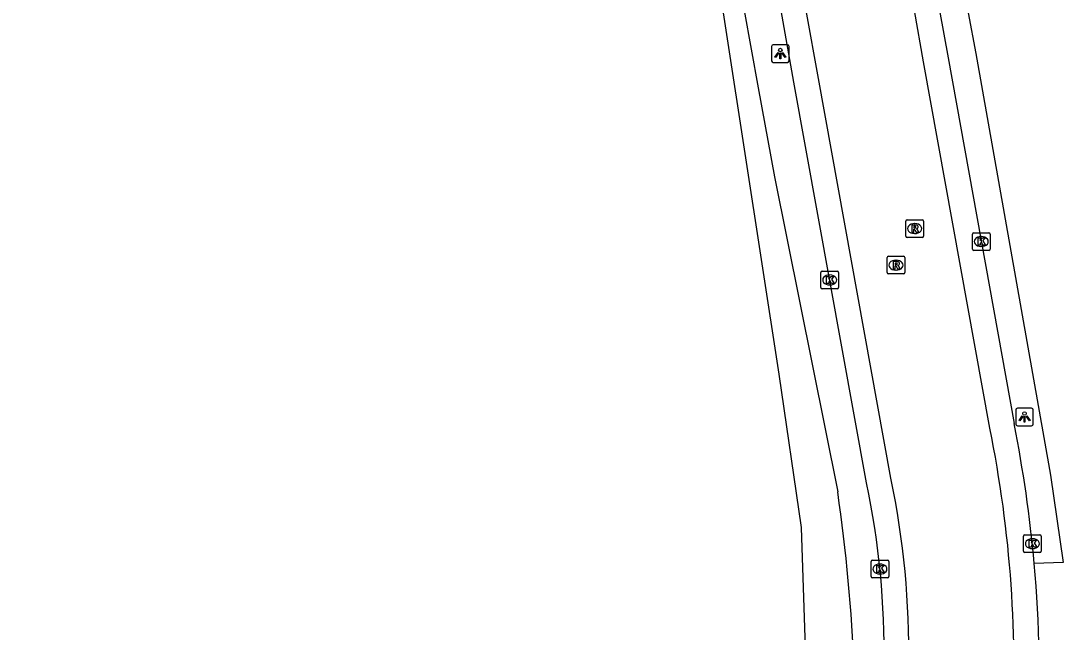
# Model space of a CAD drawing. Extents: x 156414 to 157775, y 382335 to 383765.
# Drawn here: x 157601 to 157660, y 382714.8 to 382749.4 of the extents above; entities that cross this region are included whole.
import ezdxf

# ---------------------------------------------------------------- set-up
doc = ezdxf.new("R2010")
doc.units = 0
for name, color, linetype in [('IMGEO_Fietspad_open', 7, 'Continuous'), ('IMGEO_Grasland_agrarisch', 7, 'Continuous'), ('IMGEO_Kolk', 7, 'Continuous'), ('IMGEO_Lichtpunt', 7, 'Continuous'), ('IMGEO_Rijbaan_lokaal_gesloten', 7, 'Continuous'), ('IMGEO_Rioolput', 7, 'Continuous'), ('IMGEO_Voetpad_open', 7, 'Continuous')]:
    doc.layers.add(name, color=color, linetype=linetype)

msp = doc.modelspace()

# ---------------------------------------------------------------- linework, layer by layer
at = {"layer": 'IMGEO_Fietspad_open'}
for points in [[(157648.891, 382723.234), (157644.784, 382745.939), (157644.05, 382750), (157642.782, 382757.01), (157641.74, 382762.775), (157640.647, 382768.819), (157638.867, 382778.66), (157621.025, 382877.941), (157620.461, 382880.952)], [(157638.982, 382827.838), (157639.166, 382826.803), (157653.027, 382750), (157653.509, 382747.329), (157657.251, 382726.584)]]:
    msp.add_lwpolyline(points, dxfattribs=at)
for centre, radius, start, end in [((157583.037, 382711.847), 75.663, 5.16274, 11.231), ((157603.726, 382713.699), 46.161, 358.97289, 11.9203), ((157593.359, 382712.735), 65.303, 356.20829, 5.20179)]:
    msp.add_arc(centre, radius, start, end, dxfattribs=at)
at = {"layer": 'IMGEO_Grasland_agrarisch'}
msp.add_lwpolyline([(157645.274, 382701.578), (157645.617, 382708.21), (157645.214, 382720.7), (157643.936, 382729.394), (157637.122, 382773.691), (157630.612, 382772.641), (157613.365, 382871.358), (157472.235, 382792.457)], dxfattribs=at)
at = {"layer": 'IMGEO_Kolk'}
for p, q in [((157654.963, 382737.411), (157655.815, 382737.411)), ((157654.888, 382736.485), (157654.888, 382737.337)), ((157655.376, 382737.191), (157655.401, 382737.191)), ((157655.889, 382737.337), (157655.889, 382736.485)), ((157655.815, 382736.411), (157654.963, 382736.411)), ((157655.399, 382736.631), (157655.374, 382736.631)), ((157646.309, 382734.307), (157646.309, 382735.159)), ((157646.384, 382735.233), (157647.236, 382735.233)), ((157646.797, 382735.013), (157646.822, 382735.013)), ((157647.31, 382735.159), (157647.31, 382734.307)), ((157646.82, 382734.453), (157646.795, 382734.453)), ((157647.236, 382734.233), (157646.384, 382734.233)), ((157657.862, 382720.278), (157658.714, 382720.278)), ((157657.787, 382719.352), (157657.787, 382720.204)), ((157658.275, 382720.058), (157658.3, 382720.058)), ((157658.788, 382720.204), (157658.788, 382719.352)), ((157658.714, 382719.278), (157657.862, 382719.278)), ((157658.298, 382719.498), (157658.273, 382719.498)), ((157649.15, 382717.914), (157649.15, 382718.766)), ((157649.225, 382718.84), (157650.077, 382718.84)), ((157649.638, 382718.62), (157649.663, 382718.62)), ((157650.151, 382718.766), (157650.151, 382717.914)), ((157649.661, 382718.06), (157649.636, 382718.06)), ((157650.077, 382717.84), (157649.225, 382717.84))]:
    msp.add_line(p, q, dxfattribs=at)
for points in [[(157654.963, 382737.411), (157655.815, 382737.411)], [(157654.888, 382736.485), (157654.888, 382737.337)], [(157655.209, 382737.111), (157655.332, 382737.111), (157655.332, 382736.96), (157655.462, 382737.111), (157655.626, 382737.111), (157655.48, 382736.96), (157655.633, 382736.711), (157655.481, 382736.711), (157655.396, 382736.875), (157655.332, 382736.808), (157655.332, 382736.711), (157655.209, 382736.711), (157655.209, 382737.111)], [(157655.889, 382737.337), (157655.889, 382736.485)], [(157655.815, 382736.411), (157654.963, 382736.411)], [(157646.309, 382734.307), (157646.309, 382735.159)], [(157646.384, 382735.233), (157647.236, 382735.233)], [(157647.31, 382735.159), (157647.31, 382734.307)], [(157646.63, 382734.933), (157646.753, 382734.933), (157646.753, 382734.782), (157646.883, 382734.933), (157647.047, 382734.933), (157646.901, 382734.782), (157647.054, 382734.533), (157646.902, 382734.533), (157646.817, 382734.697), (157646.753, 382734.63), (157646.753, 382734.533), (157646.63, 382734.533), (157646.63, 382734.933)], [(157647.236, 382734.233), (157646.384, 382734.233)], [(157657.862, 382720.278), (157658.714, 382720.278)], [(157657.787, 382719.352), (157657.787, 382720.204)], [(157658.108, 382719.978), (157658.231, 382719.978), (157658.231, 382719.827), (157658.361, 382719.978), (157658.525, 382719.978), (157658.379, 382719.827), (157658.532, 382719.578), (157658.38, 382719.578), (157658.295, 382719.742), (157658.231, 382719.675), (157658.231, 382719.578), (157658.108, 382719.578), (157658.108, 382719.978)], [(157658.788, 382720.204), (157658.788, 382719.352)], [(157658.714, 382719.278), (157657.862, 382719.278)], [(157649.15, 382717.914), (157649.15, 382718.766)], [(157649.225, 382718.84), (157650.077, 382718.84)], [(157649.471, 382718.54), (157649.594, 382718.54), (157649.594, 382718.389), (157649.724, 382718.54), (157649.888, 382718.54), (157649.742, 382718.389), (157649.895, 382718.14), (157649.743, 382718.14), (157649.658, 382718.304), (157649.594, 382718.237), (157649.594, 382718.14), (157649.471, 382718.14), (157649.471, 382718.54)], [(157650.151, 382718.766), (157650.151, 382717.914)], [(157650.077, 382717.84), (157649.225, 382717.84)]]:
    msp.add_lwpolyline(points, dxfattribs=at)
for centre, start, end in [((157654.965, 382737.335), 91.55205, 178.44795), ((157654.965, 382737.335), 91.55205, 178.44795), ((157655.813, 382737.335), 1.55205, 88.44795), ((157655.813, 382737.335), 1.55205, 88.44795), ((157654.965, 382736.487), 181.55205, 268.44795), ((157654.965, 382736.487), 181.55205, 268.44795), ((157655.813, 382736.487), 271.55205, 358.44795), ((157655.813, 382736.487), 271.55205, 358.44795), ((157646.386, 382735.157), 91.55205, 178.44795), ((157646.386, 382735.157), 91.55205, 178.44795), ((157647.234, 382735.157), 1.55205, 88.44795), ((157647.234, 382735.157), 1.55205, 88.44795), ((157646.386, 382734.309), 181.55205, 268.44795), ((157646.386, 382734.309), 181.55205, 268.44795), ((157647.234, 382734.309), 271.55205, 358.44795), ((157647.234, 382734.309), 271.55205, 358.44795), ((157657.864, 382720.202), 91.55205, 178.44795), ((157657.864, 382720.202), 91.55205, 178.44795), ((157658.712, 382720.202), 1.55205, 88.44795), ((157658.712, 382720.202), 1.55205, 88.44795), ((157657.864, 382719.354), 181.55205, 268.44795), ((157657.864, 382719.354), 181.55205, 268.44795), ((157658.712, 382719.354), 271.55205, 358.44795), ((157658.712, 382719.354), 271.55205, 358.44795), ((157649.227, 382718.764), 91.55205, 178.44795), ((157649.227, 382718.764), 91.55205, 178.44795), ((157650.075, 382718.764), 1.55205, 88.44795), ((157650.075, 382718.764), 1.55205, 88.44795), ((157649.227, 382717.916), 181.55205, 268.44795), ((157649.227, 382717.916), 181.55205, 268.44795), ((157650.075, 382717.916), 271.55205, 358.44795), ((157650.075, 382717.916), 271.55205, 358.44795)]:
    msp.add_arc(centre, 0.0765, start, end, dxfattribs=at)
for centre, major_axis, ratio, start_param, end_param in [((157655.375, 382736.911), (-0.387, 0.002), 0.722429, 4.712389, 7.853982), ((157655.4, 382736.911), (-0.39, 0.002), 0.717154, 1.570796, 4.712389), ((157646.796, 382734.733), (-0.387, 0.002), 0.722429, 4.712389, 7.853982), ((157646.821, 382734.733), (-0.39, 0.002), 0.717154, 1.570796, 4.712389), ((157658.274, 382719.778), (-0.387, 0.002), 0.722429, 4.712389, 7.853982), ((157658.299, 382719.778), (-0.39, 0.002), 0.717154, 1.570796, 4.712389), ((157649.637, 382718.34), (-0.387, 0.002), 0.722429, 4.712389, 7.853982), ((157649.662, 382718.34), (-0.39, 0.002), 0.717154, 1.570796, 4.712389)]:
    msp.add_ellipse(centre, major_axis=major_axis, ratio=ratio, start_param=start_param, end_param=end_param, dxfattribs=at)
at = {"layer": 'IMGEO_Lichtpunt'}
for p, q in [((157644.414, 382748.063), (157643.606, 382748.063)), ((157644.414, 382748.063), (157643.606, 382748.063)), ((157643.512, 382747.968), (157643.512, 382747.161)), ((157643.512, 382747.968), (157643.512, 382747.161)), ((157644.508, 382747.161), (157644.508, 382747.968)), ((157644.508, 382747.161), (157644.508, 382747.968)), ((157643.606, 382747.067), (157644.414, 382747.067)), ((157643.606, 382747.067), (157644.414, 382747.067)), ((157657.343, 382727.366), (157657.343, 382726.559)), ((157657.343, 382727.366), (157657.343, 382726.559)), ((157658.245, 382727.461), (157657.437, 382727.461)), ((157658.245, 382727.461), (157657.437, 382727.461)), ((157658.339, 382726.559), (157658.339, 382727.366)), ((157658.339, 382726.559), (157658.339, 382727.366)), ((157657.437, 382726.465), (157658.245, 382726.465)), ((157657.437, 382726.465), (157658.245, 382726.465))]:
    msp.add_line(p, q, dxfattribs=at)
for points in [[(157643.886, 382747.632), (157643.925, 382747.604), (157643.737, 382747.342), (157643.699, 382747.369), (157643.886, 382747.632)], [(157643.988, 382747.584), (157644.035, 382747.584), (157644.035, 382747.262), (157643.988, 382747.262), (157643.988, 382747.584)], [(157644.098, 382747.604), (157644.136, 382747.631), (157644.323, 382747.369), (157644.284, 382747.341), (157644.098, 382747.604)], [(157657.717, 382727.03), (157657.756, 382727.002), (157657.568, 382726.74), (157657.53, 382726.767), (157657.717, 382727.03)], [(157657.819, 382726.982), (157657.866, 382726.982), (157657.866, 382726.66), (157657.819, 382726.66), (157657.819, 382726.982)], [(157657.929, 382727.002), (157657.967, 382727.029), (157658.154, 382726.767), (157658.115, 382726.739), (157657.929, 382727.002)]]:
    msp.add_lwpolyline(points, dxfattribs=at)
for centre in [(157644.011, 382747.766), (157657.842, 382727.164)]:
    msp.add_circle(centre, 0.0994, dxfattribs=at)
for centre, start, end in [((157643.606, 382747.968), 90, 180), ((157643.606, 382747.968), 90, 180), ((157644.414, 382747.968), 0, 90), ((157644.414, 382747.968), 0, 90), ((157643.606, 382747.161), 180, 270), ((157643.606, 382747.161), 180, 270), ((157644.414, 382747.161), 270, 0), ((157644.414, 382747.161), 270, 360), ((157657.437, 382727.366), 90, 180), ((157657.437, 382727.366), 90, 180), ((157658.245, 382727.366), 0, 90), ((157658.245, 382727.366), 0, 90), ((157657.437, 382726.559), 180, 270), ((157657.437, 382726.559), 180, 270), ((157658.245, 382726.559), 270, 0), ((157658.245, 382726.559), 270, 360)]:
    msp.add_arc(centre, 0.0946, start, end, dxfattribs=at)
at = {"layer": 'IMGEO_Rijbaan_lokaal_gesloten'}
for points in [[(157655.875, 382726.327), (157652.126, 382747.108), (157651.604, 382750), (157628.242, 382879.01), (157628.014, 382880.348), (157627.639, 382882.304)], [(157650.268, 382723.49), (157646.168, 382746.159), (157645.473, 382750), (157622.451, 382877.451), (157621.8, 382881.137), (157620.461, 382880.952)]]:
    msp.add_lwpolyline(points, dxfattribs=at)
for centre, radius, start, end in [((157588.515, 382712.659), 68.733, 356.53492, 11.46997), ((157603.51, 382713.679), 47.777, 359.00573, 11.85003)]:
    msp.add_arc(centre, radius, start, end, dxfattribs=at)
at = {"layer": 'IMGEO_Rioolput'}
for p, q in [((157651.119, 382737.219), (157651.119, 382738.071)), ((157651.194, 382738.145), (157652.046, 382738.145)), ((157652.12, 382738.071), (157652.12, 382737.219)), ((157651.63, 382737.365), (157651.605, 382737.365)), ((157651.607, 382737.925), (157651.632, 382737.925)), ((157652.046, 382737.145), (157651.194, 382737.145)), ((157650.061, 382735.145), (157650.061, 382735.997)), ((157650.136, 382736.071), (157650.988, 382736.071)), ((157650.549, 382735.851), (157650.574, 382735.851)), ((157651.062, 382735.997), (157651.062, 382735.145)), ((157650.988, 382735.071), (157650.136, 382735.071)), ((157650.572, 382735.291), (157650.547, 382735.291))]:
    msp.add_line(p, q, dxfattribs=at)
for points in [[(157651.119, 382737.219), (157651.119, 382738.071)], [(157651.194, 382738.145), (157652.046, 382738.145)], [(157652.12, 382738.071), (157652.12, 382737.219)], [(157651.708, 382737.843), (157651.456, 382737.845), (157651.456, 382737.445)], [(157651.456, 382737.445), (157651.58, 382737.445), (157651.58, 382737.607), (157651.591, 382737.607)], [(157651.634, 382737.764), (157651.58, 382737.764), (157651.58, 382737.683)], [(157651.58, 382737.683), (157651.632, 382737.683)], [(157651.638, 382737.578), (157651.709, 382737.445), (157651.849, 382737.445), (157651.784, 382737.571)], [(157652.046, 382737.145), (157651.194, 382737.145)], [(157650.061, 382735.145), (157650.061, 382735.997)], [(157650.136, 382736.071), (157650.988, 382736.071)], [(157650.65, 382735.769), (157650.398, 382735.771), (157650.398, 382735.371)], [(157650.576, 382735.69), (157650.522, 382735.69), (157650.522, 382735.609)], [(157650.522, 382735.609), (157650.574, 382735.609)], [(157651.062, 382735.997), (157651.062, 382735.145)], [(157650.988, 382735.071), (157650.136, 382735.071)], [(157650.398, 382735.371), (157650.522, 382735.371), (157650.522, 382735.533), (157650.533, 382735.533)], [(157650.58, 382735.504), (157650.651, 382735.371), (157650.791, 382735.371), (157650.726, 382735.497)]]:
    msp.add_lwpolyline(points, dxfattribs=at)
for centre, radius, start, end in [((157651.196, 382738.069), 0.0765, 91.55205, 178.44795), ((157651.196, 382738.069), 0.0765, 91.55205, 178.44795), ((157652.044, 382738.069), 0.0765, 1.55205, 88.44795), ((157652.044, 382738.069), 0.0765, 1.55205, 88.44795), ((157651.59, 382737.554), 0.0533, 26.02933, 88.69889), ((157651.616, 382737.872), 0.19, 274.7715, 282.96867), ((157651.64, 382737.668), 0.0964, 77.00612, 93.18647), ((157651.654, 382737.725), 0.0378, 276.66336, 79.67722), ((157651.707, 382737.733), 0.109, 350.36119, 89.41601), ((157651.705, 382737.733), 0.112, 277.58423, 350.98172), ((157651.689, 382737.518), 0.108, 29.51342, 73.79051), ((157651.196, 382737.221), 0.0765, 181.55205, 268.44795), ((157651.196, 382737.221), 0.0765, 181.55205, 268.44795), ((157652.044, 382737.221), 0.0765, 271.55205, 358.44795), ((157652.044, 382737.221), 0.0765, 271.55205, 358.44795), ((157650.138, 382735.995), 0.0765, 91.55205, 178.44795), ((157650.138, 382735.995), 0.0765, 91.55205, 178.44795), ((157650.558, 382735.798), 0.19, 274.7715, 282.96867), ((157650.582, 382735.594), 0.0964, 77.00612, 93.18647), ((157650.596, 382735.651), 0.0378, 276.66336, 79.67722), ((157650.649, 382735.659), 0.109, 350.36119, 89.41601), ((157650.647, 382735.659), 0.112, 277.58423, 350.98172), ((157650.986, 382735.995), 0.0765, 1.55205, 88.44795), ((157650.986, 382735.995), 0.0765, 1.55205, 88.44795), ((157650.138, 382735.147), 0.0765, 181.55205, 268.44795), ((157650.138, 382735.147), 0.0765, 181.55205, 268.44795), ((157650.532, 382735.48), 0.0533, 26.02933, 88.69889), ((157650.631, 382735.444), 0.108, 29.51342, 73.79051), ((157650.986, 382735.147), 0.0765, 271.55205, 358.44795), ((157650.986, 382735.147), 0.0765, 271.55205, 358.44795)]:
    msp.add_arc(centre, radius, start, end, dxfattribs=at)
for centre, major_axis, ratio, start_param, end_param in [((157651.606, 382737.645), (-0.387, 0.002), 0.722429, 4.712389, 7.853982), ((157651.631, 382737.645), (-0.39, 0.002), 0.717154, 1.570796, 4.712389), ((157650.548, 382735.571), (-0.387, 0.002), 0.722429, 4.712389, 7.853982), ((157650.573, 382735.571), (-0.39, 0.002), 0.717154, 1.570796, 4.712389)]:
    msp.add_ellipse(centre, major_axis=major_axis, ratio=ratio, start_param=start_param, end_param=end_param, dxfattribs=at)
at = {"layer": 'IMGEO_Voetpad_open'}
for points in [[(157638.982, 382827.838), (157640.952, 382828.168), (157642.466, 382817.316), (157654.653, 382749.882), (157655.088, 382747.562), (157659.314, 382723.658), (157660.029, 382718.705), (157658.393, 382718.656)], [(157634.564, 382790.854), (157636.84, 382778.293), (157638.632, 382768.399), (157639.727, 382762.356), (157640.771, 382756.597), (157641.966, 382750), (157642.76, 382745.616), (157643.673, 382740.578), (157647.264, 382722.711)]]:
    msp.add_lwpolyline(points, dxfattribs=at)
msp.add_arc((157544.057, 382708.042), 104.244, 2.51322, 8.08944, dxfattribs=at)

doc.saveas('drawing.dxf')
